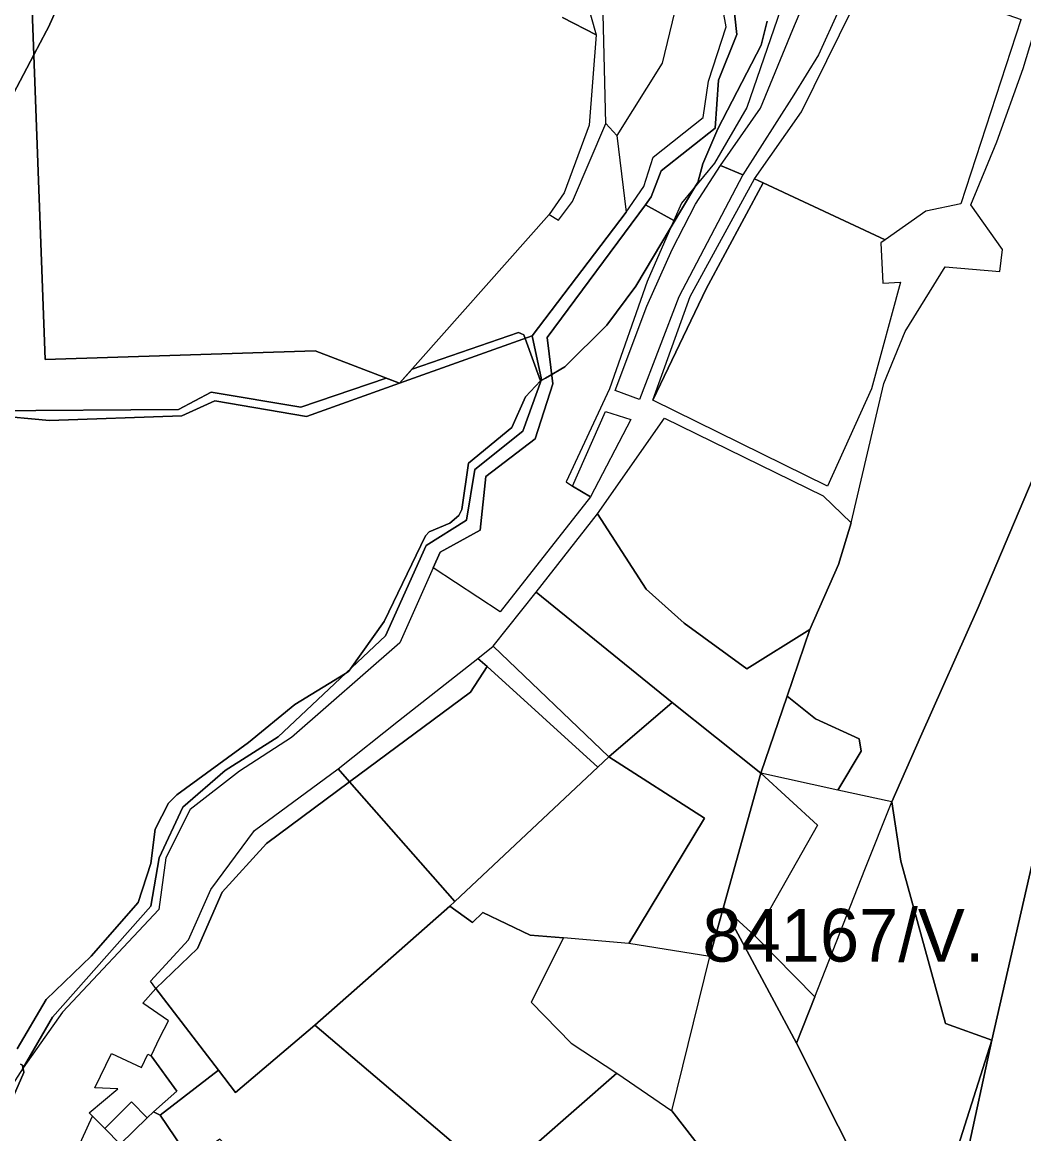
# Model space of a CAD drawing. Extents: x -477304 to -465429, y -1159113 to -1149210.
# Drawn here: x -470635.1 to -470349.9, y -1155757.4 to -1155441.1 of the extents above; entities that cross this region are included whole.
import ezdxf

# ---------------------------------------------------------------- set-up
doc = ezdxf.new("R2010")
doc.units = 0
for name, color, linetype in [('BPEJ_s', 7, 'Continuous'), ('PUPFL_s', 7, 'Continuous'), ('trav_porost_s', 7, 'Continuous'), ('voda_s', 7, 'Continuous'), ('zahrada_s', 7, 'Continuous')]:
    doc.layers.add(name, color=color, linetype=linetype)

msp = doc.modelspace()

# ---------------------------------------------------------------- linework, layer by layer
at = {"layer": 'BPEJ_s'}
for points in [[(-470615.49, -1155415.44), (-470627.6, -1155442.53), (-470628.17, -1155443.6), (-470631.75, -1155450.36), (-470638.65, -1155463.36), (-470643.54, -1155475.25), (-470655.65, -1155493.95), (-470657.96, -1155498.38), (-470660.53, -1155503.3), (-470662.66, -1155505.85), (-470667.97, -1155515.2), (-470676.68, -1155525.4), (-470687.94, -1155541.12), (-470692.19, -1155548.35), (-470697.35, -1155552.49)], [(-470678.17, -1155557.27), (-470681.36, -1155557.06), (-470682.15, -1155555.83), (-470683.27, -1155554.08), (-470684.97, -1155553.02), (-470690.92, -1155554.3), (-470697.35, -1155552.49), (-470692.19, -1155548.35), (-470687.94, -1155541.12), (-470676.68, -1155525.4), (-470667.97, -1155515.2), (-470662.66, -1155505.85), (-470660.53, -1155503.3), (-470657.96, -1155498.38), (-470655.65, -1155493.95), (-470643.54, -1155475.25), (-470638.65, -1155463.36), (-470631.75, -1155450.36), (-470628.17, -1155443.6), (-470627.6, -1155442.53), (-470615.49, -1155415.44)], [(-470422.98, -1155440.83), (-470424.68, -1155447.63), (-470437.01, -1155471.43), (-470441.26, -1155481.42), (-470442.75, -1155486.73), (-470443.28, -1155487.62), (-470450.56, -1155499.82), (-470460.38, -1155516.26), (-470468.67, -1155527.31), (-470480.57, -1155539.21), (-470481.72, -1155539.88), (-470484.31, -1155541.37), (-470486.06, -1155542.37), (-470487.36, -1155543.11), (-470487.53, -1155543.21), (-470491.89, -1155531.07), (-470492.25, -1155530.07), (-470493.16, -1155529.69), (-470493.74, -1155529.44), (-470524.07, -1155539.83), (-470527.63, -1155543.83), (-470531.47, -1155542.36), (-470555.78, -1155550.68), (-470581.28, -1155546.43), (-470590.63, -1155551.32), (-470644.83, -1155551.74)], [(-470636.52, -1155733.2), (-470628.24, -1155719.18), (-470615.49, -1155706.86), (-470602.1, -1155691.56), (-470598.49, -1155680.51), (-470597.22, -1155670.74), (-470593.39, -1155663.3), (-470591.05, -1155660.96), (-470570.66, -1155646.09), (-470557.48, -1155635.25), (-470543.02, -1155626.42), (-470542.18, -1155625.9), (-470541.59, -1155625.07), (-470531.99, -1155611.67), (-470520.3, -1155587.23), (-470519.24, -1155586.17), (-470513.29, -1155583.62), (-470510.74, -1155581.49), (-470509.89, -1155579.79), (-470507.98, -1155566.62), (-470495.65, -1155556.42), (-470491.83, -1155547.71), (-470487.53, -1155543.21), (-470487.36, -1155543.11), (-470486.06, -1155542.37), (-470484.31, -1155541.37), (-470481.72, -1155539.88), (-470480.57, -1155539.21), (-470468.67, -1155527.31), (-470460.38, -1155516.26), (-470450.56, -1155499.82), (-470443.28, -1155487.62), (-470442.75, -1155486.73), (-470441.26, -1155481.42), (-470437.01, -1155471.43), (-470424.68, -1155447.63), (-470422.98, -1155440.83)], [(-470650.35, -1155546.28), (-470650.12, -1155546.43), (-470645.45, -1155551.75), (-470645.09, -1155551.74), (-470644.83, -1155551.74), (-470590.63, -1155551.32), (-470581.28, -1155546.43), (-470555.78, -1155550.68), (-470531.47, -1155542.36), (-470527.63, -1155543.83), (-470524.07, -1155539.83), (-470493.74, -1155529.44), (-470493.16, -1155529.69), (-470492.25, -1155530.07), (-470491.89, -1155531.07), (-470487.53, -1155543.21)], [(-470487.53, -1155543.21), (-470491.83, -1155547.71), (-470495.65, -1155556.42), (-470507.98, -1155566.62), (-470509.89, -1155579.79), (-470510.74, -1155581.49), (-470513.29, -1155583.62), (-470519.24, -1155586.17), (-470520.3, -1155587.23), (-470531.99, -1155611.67), (-470541.59, -1155625.07), (-470542.18, -1155625.9), (-470543.02, -1155626.42), (-470557.48, -1155635.25), (-470570.66, -1155646.09), (-470591.05, -1155660.96), (-470593.39, -1155663.3), (-470597.22, -1155670.74), (-470598.49, -1155680.51), (-470602.1, -1155691.56), (-470615.49, -1155706.86), (-470628.24, -1155719.18), (-470636.52, -1155733.2)], [(-470635.53, -1155737.63), (-470635.04, -1155737.88), (-470634.88, -1155738.69), (-470634.75, -1155739.32), (-470634.61, -1155740), (-470638.89, -1155749.78)], [(-470638.89, -1155749.78), (-470634.61, -1155740), (-470634.75, -1155739.32), (-470634.88, -1155738.69), (-470635.04, -1155737.88), (-470635.53, -1155737.63)]]:
    msp.add_lwpolyline(points, dxfattribs=at)
at = {"layer": 'PUPFL_s'}
for points in [[(-470633.25, -1155409.63), (-470628.57, -1155537.05), (-470551.69, -1155534.6), (-470527.63, -1155543.83), (-470554.19, -1155553.34), (-470580.25, -1155548.87), (-470589.63, -1155553.09), (-470627.3, -1155554.44), (-470643.8, -1155552.91), (-470649.8, -1155546.08), (-470659.65, -1155549.69), (-470665.98, -1155557.32), (-470680.68, -1155559.24), (-470686.25, -1155553.77), (-470698.58, -1155556.65), (-470693.58, -1155535.5), (-470691.89, -1155522.56), (-470681.01, -1155518.9), (-470678.52, -1155502.07), (-470678.07, -1155477.86), (-470673.9, -1155459.84), (-470668.78, -1155446.62), (-470653.95, -1155419.23)], [(-470643.8, -1155552.91), (-470627.3, -1155554.44), (-470589.63, -1155553.09), (-470580.25, -1155548.87), (-470554.19, -1155553.34), (-470527.63, -1155543.83), (-470489.85, -1155530.34), (-470487.23, -1155542.76), (-470492.55, -1155557.46), (-470506.17, -1155568.43), (-470508.55, -1155582.81), (-470520.08, -1155590.01), (-470531.65, -1155615.76), (-470562.25, -1155644.43), (-470577.27, -1155654), (-470589.4, -1155664.46), (-470596.12, -1155678.9), (-470598.43, -1155692.64), (-470626.49, -1155724.23), (-470634.83, -1155738.62), (-470638.71, -1155744.71)]]:
    msp.add_lwpolyline(points, dxfattribs=at)
for points in [[(-470527.63, -1155543.83), (-470485.01, -1155495.85), (-470482.42, -1155497.41), (-470478.44, -1155492.11), (-470468.95, -1155469.94), (-470465.82, -1155473.31), (-470463.17, -1155495.16), (-470489.85, -1155530.34)], [(-470489.06, -1155559.67), (-470483.99, -1155543.98), (-470485.62, -1155530.85), (-470457.59, -1155493.04), (-470449.59, -1155497.58), (-470457.12, -1155514.93), (-470467.9, -1155545.48), (-470480.2, -1155571.89), (-470478.44, -1155573.11), (-470473.3, -1155576.16), (-470498.96, -1155608.92), (-470518.08, -1155596.37), (-470516.09, -1155591.89), (-470504.66, -1155585.64), (-470503.04, -1155570.41)], [(-470409.44, -1155718.4), (-470395.14, -1155682.2), (-470387.53, -1155662.94), (-470384.92, -1155679.82), (-470372.21, -1155726.03), (-470359.04, -1155730.81), (-470369.29, -1155763.02), (-470378.97, -1155802.62), (-470414.65, -1155731.59)], [(-470450.11, -1155750.84), (-470439.28, -1155706.93), (-470435.41, -1155692.91), (-470428.66, -1155705.49), (-470414.65, -1155731.59), (-470378.97, -1155802.62), (-470383.99, -1155800.79), (-470437.66, -1155766.92)], [(-470435.41, -1155692.91), (-470426.48, -1155701.09), (-470409.44, -1155718.4), (-470414.65, -1155731.59), (-470428.66, -1155705.49)], [(-470297.39, -1155783.79), (-470288.01, -1155779.74), (-470280.55, -1155752.36), (-470276.25, -1155752.95), (-470283.24, -1155781.12), (-470296.28, -1155794.77), (-470321.48, -1155811.08), (-470341.29, -1155835.79), (-470358.38, -1155829.31), (-470364.86, -1155806.92), (-470378.97, -1155802.62), (-470369.29, -1155763.02), (-470359.04, -1155730.81), (-470366.16, -1155763.6)], [(-470396.4, -1155806.21), (-470399.49, -1155809.46), (-470387.49, -1155825.93), (-470394.49, -1155851.93), (-470399.99, -1155857.16), (-470450.97, -1155813), (-470500.2, -1155770.3), (-470465.78, -1155740.14), (-470450.11, -1155750.84), (-470437.66, -1155766.92), (-470383.99, -1155800.79), (-470389.58, -1155809.6)]]:
    msp.add_lwpolyline(points, close=True, dxfattribs=at)
at = {"layer": 'trav_porost_s'}
for points in [[(-470357.3, -1155354.39), (-470353.31, -1155358.34), (-470359.61, -1155361.46), (-470390.24, -1155426.38), (-470350.7, -1155440.33), (-470350.74, -1155440.45), (-470367.89, -1155492.83), (-470377.79, -1155494.93), (-470389.37, -1155503.04), (-470424.1, -1155486.87), (-470426.56, -1155485.73), (-470413.18, -1155466.61), (-470391.55, -1155422.72), (-470361.05, -1155358.84)], [(-470423.02, -1155396.93), (-470413.14, -1155400.39), (-470412.51, -1155411.51), (-470412.44, -1155417.98), (-470428.76, -1155465.38), (-470437.96, -1155481.25), (-470447.42, -1155492.58), (-470449.59, -1155497.58), (-470457.59, -1155493.04), (-470455.97, -1155490.85), (-470453.13, -1155483.38), (-470437.75, -1155471.27), (-470436.86, -1155457.65), (-470431.65, -1155444.66), (-470432.75, -1155434.08), (-470421.17, -1155412.77), (-470420.76, -1155405.05)], [(-470429.91, -1155484.52), (-470436.3, -1155481.92), (-470424.91, -1155465.59), (-470415.64, -1155443.24), (-470406.69, -1155421.79), (-470396.79, -1155424.86), (-470408.38, -1155450.4), (-470415.35, -1155461.83)], [(-470466.25, -1155545.89), (-470457.26, -1155521.89), (-470450.04, -1155505.76), (-470443.35, -1155492.85), (-470436.3, -1155481.92), (-470429.91, -1155484.52), (-470448.13, -1155519.23), (-470459.35, -1155548.45)], [(-470440.33, -1155516.94), (-470455.5, -1155548.7), (-470444.94, -1155519.17), (-470426.56, -1155485.73), (-470424.1, -1155486.87)], [(-470440.33, -1155516.94), (-470424.1, -1155486.87), (-470389.37, -1155503.04), (-470390.6, -1155503.9), (-470390.06, -1155515.35), (-470385.06, -1155515.08), (-470393.25, -1155545.44), (-470405.83, -1155573.17), (-470455.5, -1155548.7)], [(-470384.92, -1155679.82), (-470387.53, -1155662.94), (-470379.3, -1155644.47), (-470362.95, -1155607.7), (-470347.22, -1155570.81), (-470335.85, -1155544.31), (-470336.47, -1155560.9), (-470323.16, -1155568.4), (-470326.35, -1155585.16), (-470342.27, -1155657.73), (-470359.04, -1155730.81), (-470372.21, -1155726.03)], [(-470473.3, -1155576.16), (-470478.44, -1155573.11), (-470468.98, -1155551.91), (-470461.83, -1155554.19)], [(-470457.43, -1155602.45), (-470471.3, -1155580.98), (-470452.2, -1155553.75), (-470407.07, -1155575.86), (-470399.09, -1155583.61), (-470402.65, -1155595.4), (-470410.84, -1155613.92), (-470428.74, -1155625.14), (-470446.64, -1155612.11)], [(-470417.3, -1155632.85), (-470424.81, -1155654.83), (-470450.04, -1155634.71), (-470488.75, -1155603.33), (-470471.3, -1155580.98), (-470457.43, -1155602.45), (-470446.64, -1155612.11), (-470428.74, -1155625.14), (-470410.84, -1155613.92)], [(-470488.75, -1155603.33), (-470450.04, -1155634.71), (-470468.1, -1155650.19), (-470501.01, -1155618.67)], [(-470468.1, -1155650.19), (-470471.15, -1155653.09), (-470502.69, -1155624.45), (-470505.4, -1155622.14), (-470501.01, -1155618.67)], [(-470507.42, -1155631.72), (-470541.92, -1155657.28), (-470545.16, -1155653.59), (-470527.91, -1155639.95), (-470505.4, -1155622.14), (-470502.69, -1155624.45)], [(-470471.15, -1155653.09), (-470511.93, -1155691.36), (-470541.92, -1155657.28), (-470507.42, -1155631.72), (-470502.69, -1155624.45)], [(-470396.82, -1155644.99), (-470396.25, -1155648.54), (-470402.87, -1155659.6), (-470424.81, -1155654.83), (-470417.3, -1155632.85), (-470409.22, -1155639.35)], [(-470440.78, -1155667.58), (-470468.1, -1155650.19), (-470450.04, -1155634.71), (-470424.81, -1155654.83), (-470435.41, -1155692.91), (-470439.28, -1155706.93), (-470462.34, -1155703.24)], [(-470480.95, -1155701.64), (-470490.47, -1155700.87), (-470503.95, -1155694.43), (-470506.84, -1155697.32), (-470513.35, -1155692.62), (-470511.93, -1155691.36), (-470471.15, -1155653.09), (-470468.1, -1155650.19), (-470440.78, -1155667.58), (-470462.34, -1155703.24)], [(-470545.16, -1155653.59), (-470541.92, -1155657.28), (-470565.54, -1155674.78), (-470578.15, -1155688.66), (-470585.19, -1155704.68), (-470597, -1155716.05), (-470598.57, -1155714.02), (-470587.75, -1155702.26), (-470581.34, -1155687.89), (-470568.93, -1155671.12)], [(-470435.41, -1155692.91), (-470424.81, -1155654.83), (-470408.69, -1155669.61), (-470426.48, -1155701.09)], [(-470578.15, -1155688.66), (-470565.54, -1155674.78), (-470541.92, -1155657.28), (-470511.93, -1155691.36), (-470513.35, -1155692.62), (-470551.78, -1155726.54), (-470574.32, -1155745.62), (-470579.2, -1155739.26), (-470597, -1155716.05), (-470585.19, -1155704.68)], [(-470490.14, -1155719.92), (-470478.8, -1155731.65), (-470465.78, -1155740.14), (-470500.2, -1155770.3), (-470551.78, -1155726.54), (-470513.35, -1155692.62), (-470506.84, -1155697.32), (-470503.95, -1155694.43), (-470490.47, -1155700.87), (-470480.95, -1155701.64)], [(-470591.06, -1155745.24), (-470598.33, -1155735.26), (-470595.87, -1155730.01), (-470593.48, -1155725.31), (-470600.72, -1155720.2), (-470597, -1155716.05), (-470579.2, -1155739.26), (-470595.84, -1155752.12), (-470597.68, -1155751.15)], [(-470578.86, -1155758.92), (-470587.23, -1155764.68), (-470595.84, -1155752.12), (-470579.2, -1155739.26), (-470574.32, -1155745.62), (-470551.78, -1155726.54), (-470500.2, -1155770.3), (-470531.28, -1155797.16), (-470533.87, -1155799.4), (-470537.39, -1155798.9)], [(-470615.08, -1155752.37), (-470611.59, -1155755.89), (-470607.15, -1155760.36), (-470599.55, -1155752.83), (-470597.68, -1155751.15), (-470595.84, -1155752.12), (-470587.23, -1155764.68), (-470615.52, -1155783.98), (-470618.93, -1155774.4), (-470619.59, -1155762.39)]]:
    msp.add_lwpolyline(points, close=True, dxfattribs=at)
for points in [[(-470441.55, -1155406.06), (-470452.88, -1155452.74), (-470465.82, -1155473.31), (-470468.95, -1155469.94), (-470469.82, -1155430.98)], [(-470481.21, -1155439.76), (-470471.66, -1155444.7), (-470473.71, -1155470.41), (-470480.82, -1155489.68), (-470485.01, -1155495.85), (-470527.63, -1155543.83), (-470551.69, -1155534.6), (-470628.57, -1155537.05), (-470633.25, -1155409.63)], [(-470347.22, -1155570.81), (-470362.95, -1155607.7), (-470379.3, -1155644.47), (-470387.53, -1155662.94), (-470402.87, -1155659.6), (-470396.25, -1155648.54), (-470396.82, -1155644.99), (-470409.22, -1155639.35), (-470417.3, -1155632.85), (-470410.84, -1155613.92), (-470402.65, -1155595.4), (-470399.09, -1155583.61), (-470389.76, -1155543.95), (-470383.66, -1155529.12), (-470372.31, -1155510.76), (-470356.7, -1155512.09), (-470355.99, -1155505.79), (-470365.04, -1155493.1), (-470357.59, -1155475.12), (-470350.05, -1155454.27), (-470340.65, -1155422.94)], [(-470477.19, -1155425.18), (-470471.66, -1155444.7), (-470481.21, -1155439.76)], [(-470366.16, -1155763.6), (-470359.04, -1155730.81), (-470342.27, -1155657.73)]]:
    msp.add_lwpolyline(points, dxfattribs=at)
at = {"layer": 'voda_s'}
msp.add_lwpolyline([(-470432.75, -1155434.08), (-470431.65, -1155444.66), (-470436.86, -1155457.65), (-470437.75, -1155471.27), (-470453.13, -1155483.38), (-470455.97, -1155490.85), (-470457.59, -1155493.04), (-470485.62, -1155530.85), (-470483.99, -1155543.98), (-470489.06, -1155559.67), (-470503.04, -1155570.41), (-470504.66, -1155585.64), (-470516.09, -1155591.89), (-470518.08, -1155596.37), (-470527.59, -1155617.75), (-470558.43, -1155644.65), (-470573.2, -1155654.25), (-470587.29, -1155665.13), (-470594.16, -1155678.89), (-470596.17, -1155693.58), (-470623.64, -1155722.83), (-470634.83, -1155738.62), (-470626.49, -1155724.23), (-470598.43, -1155692.64), (-470596.12, -1155678.9), (-470589.4, -1155664.46), (-470577.27, -1155654), (-470562.25, -1155644.43), (-470531.65, -1155615.76), (-470520.08, -1155590.01), (-470508.55, -1155582.81), (-470506.17, -1155568.43), (-470492.55, -1155557.46), (-470487.23, -1155542.76), (-470489.85, -1155530.34), (-470463.17, -1155495.16), (-470458.13, -1155487.83), (-470455.43, -1155479.52), (-470441.16, -1155468.2), (-470439.72, -1155457.91), (-470434.69, -1155442.41), (-470436.37, -1155433.06)], dxfattribs=at)
at = {"layer": 'zahrada_s'}
msp.add_lwpolyline([(-470607.9, -1155744.58), (-470614.45, -1155744.36), (-470609.71, -1155734.57), (-470601.11, -1155738.59), (-470599.33, -1155734.79), (-470598.33, -1155735.26), (-470591.06, -1155745.24), (-470597.68, -1155751.15), (-470599.55, -1155752.83), (-470603.99, -1155748.36), (-470611.59, -1155755.89), (-470615.08, -1155752.37), (-470616.02, -1155751.42)], close=True, dxfattribs=at)

# ---------------------------------------------------------------- texts
at = {"layer": 'BPEJ_s'}
msp.add_text('84167/V.', height=15, dxfattribs=at).set_placement((-470441.43, -1155708.41))

doc.saveas('drawing.dxf')
